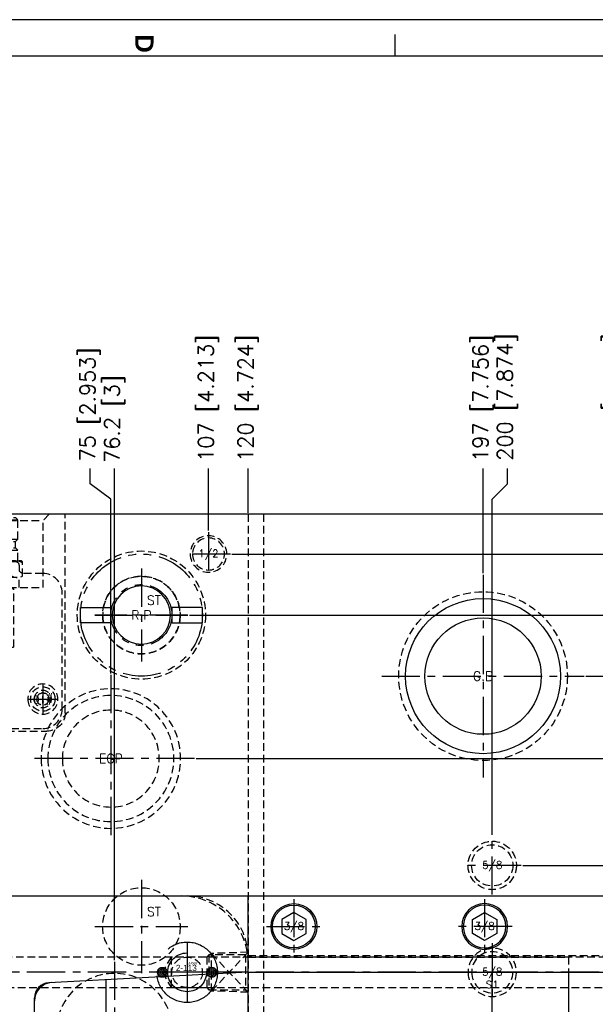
# Model space of a CAD drawing. Extents: x 2651 to 11825, y -3833 to 1075.
# Tile 405 of 656: x 4217 to 4405, y 752 to 1075. Entities that reach past the tile are written whole.
import ezdxf
from ezdxf.enums import TextEntityAlignment as Align

# ---------------------------------------------------------------- set-up
doc = ezdxf.new("R2010")
doc.units = 0
doc.header["$LTSCALE"] = 10
for name, pattern in [('CENTER', [2, 1.25, -0.25, 0.25, -0.25]), ('CNSCEN', [17, 15, -1, 0, -1]), ('CNSHID', [4, 3, -1]), ('HIDDEN', [0.375, 0.25, -0.125]), ('PHANTOM', [2.5, 1.25, -0.25, 0.25, -0.25, 0.25, -0.25])]:
    doc.linetypes.add(name, pattern=pattern)
doc.layers.get('0').update_dxf_attribs({"linetype": 'CONTINUOUS'})
doc.layers.get('Defpoints').update_dxf_attribs({"linetype": 'CONTINUOUS'})
for name, color, linetype in [('9', 3, 'CONTINUOUS'), ('BOX', 4, 'CONTINUOUS'), ('CEN', 1, 'CENTER'), ('COOL', 150, 'HIDDEN'), ('DIM', 3, 'CONTINUOUS'), ('DIVIDE', 5, 'PHANTOM'), ('HIDDEN', 6, 'HIDDEN'), ('PART', 7, 'CONTINUOUS'), ('TEXT', 4, 'CONTINUOUS'), ('WL1-HL', 4, 'CNSHID'), ('WOR1-CL', 1, 'CNSCEN'), ('WOR1-DL', 7, 'CONTINUOUS')]:
    doc.layers.add(name, color=color, linetype=linetype)
doc.styles.add('china', font='txt')
doc.styles.get("Standard").update_dxf_attribs({"font": 'romans.shx'})
doc.dimstyles.new('MM& INCH5', dxfattribs={"dimtxt": 5, "dimasz": 2.5, "dimexe": 1, "dimexo": 0.5, "dimtad": 0, "dimrnd": 1.38778e-17, "dimzin": 9, "dimdsep": 46, "dimtxsty": 'Standard', "dimblk": 'CLOSED', "dimcen": 0, "dimclrd": 3, "dimclre": 3, "dimclrt": 3, "dimazin": 2, "dimtfac": 0.75, "dimtofl": 0, "dimtmove": 0, "dimatfit": 3, "dimfxl": 0, "dimtolj": 1, "dimarcsym": 0})

# ---------------------------------------------------------------- blocks, each defined once
blk = doc.blocks.new('*U1', base_point=(705.47, 989.04))
for p, q in [((705.47, 993.66), (701.47, 991.35)), ((709.47, 991.35), (705.47, 993.66)), ((701.47, 991.35), (701.47, 986.73)), ((709.47, 986.73), (709.47, 991.35)), ((701.47, 986.73), (705.47, 984.42)), ((705.47, 984.42), (709.47, 986.73))]:
    blk.add_line(p, q)
for radius in [7.5, 7]:
    blk.add_circle((705.47, 989.04), radius)
at = {"layer": 'CEN'}
for p, q in [((705.47, 998.04), (705.47, 980.04)), ((696.47, 989.04), (714.47, 989.04))]:
    blk.add_line(p, q, dxfattribs=at)
blk = doc.blocks.new('*X15')
at = {"color": 0}
for p, q in [((823.25, 392.63), (825.03, 394.41)), ((823.36, 392.02), (823.96, 392.62)), ((823.6, 393.68), (823.98, 394.05)), ((823.6, 391.56), (824.66, 392.62)), ((823.95, 391.2), (825.37, 392.62)), ((823.96, 392.62), (825.64, 394.3)), ((824.41, 390.95), (826.08, 392.62)), ((824.66, 392.62), (826.1, 394.06)), ((825, 390.84), (826.78, 392.62)), ((825.37, 392.62), (826.46, 393.71)), ((825.97, 391.1), (826.56, 391.69)), ((826.08, 392.62), (826.71, 393.25)), ((826.78, 392.62), (826.82, 392.66)), ((841.12, 392.82), (842.7, 394.39)), ((841.17, 392.16), (841.63, 392.62)), ((841.39, 391.67), (842.34, 392.62)), ((841.63, 392.62), (843.36, 394.35)), ((841.71, 391.29), (843.05, 392.62)), ((842.14, 391), (843.75, 392.62)), ((842.34, 392.62), (843.85, 394.13)), ((842.69, 390.85), (844.46, 392.62)), ((843.05, 392.62), (844.23, 393.81)), ((843.48, 390.93), (844.58, 392.04)), ((843.75, 392.62), (844.51, 393.38)), ((844.46, 392.62), (844.67, 392.83))]:
    blk.add_line(p, q, dxfattribs=at)
blk = doc.blocks.new('113')
at = {"layer": 'WL1-HL'}
for centre, radius in [((90.98, 1693.88), 9.92), ((90.98, 1693.88), 6.35), ((82.88, 1693.88), 1.62), ((99.07, 1693.88), 1.62)]:
    blk.add_circle(centre, radius, dxfattribs=at)
at = {"layer": 'WOR1-CL'}
for p, q in [((90.98, 1703.85), (90.98, 1683.91)), ((100.95, 1693.88), (81.01, 1693.88))]:
    blk.add_line(p, q, dxfattribs=at)
at = {"layer": 'WL1-HL', "xscale": 0.9064739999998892, "yscale": 0.9064739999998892, "zscale": 0.9064739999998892}
blk.add_blockref('*X15', (-664.99, 1337.98), dxfattribs=at)
at = {"layer": '9', "style": 'china'}
blk.add_text('2-113', height=2, dxfattribs=at).set_placement((87.3, 1694.32))
at = {"layer": 'WOR1-DL', "style": 'china', "oblique": 20}
blk.add_text('ARRK', height=0.8, dxfattribs=at).set_placement((91.2, 1696.42))
blk = doc.blocks.new('*U20', base_point=(1834.08, 749.82))
for radius in [7.94, 6.75]:
    blk.add_circle((1834.08, 749.82), radius)
at = {"layer": 'CEN'}
for p, q in [((1834.08, 759.35), (1834.08, 740.3)), ((1824.55, 749.82), (1843.61, 749.82))]:
    blk.add_line(p, q, dxfattribs=at)
blk = doc.blocks.new('*U23', base_point=(2059.08, 1167.82))
at = {"layer": 'CEN'}
for p, q in [((2059.08, 1190.68), (2059.08, 1144.96)), ((2036.22, 1167.82), (2081.94, 1167.82))]:
    blk.add_line(p, q, dxfattribs=at)
at = {"layer": 'HIDDEN'}
blk.add_circle((2059.08, 1167.82), 19.05, dxfattribs=at)
blk = doc.blocks.new('*U19', base_point=(246.84, 642.04))
for radius in [6, 5.25]:
    blk.add_circle((246.84, 642.04), radius)
at = {"layer": 'CEN'}
for p, q in [((246.84, 649.24), (246.84, 634.84)), ((239.64, 642.04), (254.04, 642.04))]:
    blk.add_line(p, q, dxfattribs=at)
blk = doc.blocks.new('*U21', base_point=(1919.08, 1659.82))
at = {"layer": 'CEN'}
for p, q in [((1919.08, 1675.06), (1919.08, 1644.58)), ((1903.84, 1659.82), (1934.32, 1659.82))]:
    blk.add_line(p, q, dxfattribs=at)
at = {"layer": 'HIDDEN'}
blk.add_circle((1919.08, 1659.82), 12.7, dxfattribs=at)
at = {"layer": 'PART'}
blk.add_circle((1919.08, 1659.82), 9.53, dxfattribs=at)
blk = doc.blocks.new('*U24', base_point=(2059.08, 1617.82))
for radius in [22.85, 20.65, 15.88]:
    blk.add_circle((2059.08, 1617.82), radius)
at = {"layer": 'CEN'}
for p, q in [((2059.08, 1645.24), (2059.08, 1590.4)), ((2031.66, 1617.82), (2086.5, 1617.82))]:
    blk.add_line(p, q, dxfattribs=at)
blk = doc.blocks.new('A$C3FB17615')
at = {"layer": 'CEN'}
for p, q in [((0, 15.24), (0, -15.24)), ((-15.24, 0), (15.24, 0))]:
    blk.add_line(p, q, dxfattribs=at)
at = {"layer": 'HIDDEN', "color": 110}
blk.add_circle((0, 0), 12.7, dxfattribs=at)
at = {"layer": 'TEXT'}
blk.add_text('ST', height=3, dxfattribs=at).set_placement((1.8, 3.36))
blk = doc.blocks.new('A$C56154FA4')
at = {"layer": 'CEN'}
for p, q in [((-25, -29.19), (-25, 0)), ((0, 0), (0, -71)), ((-12.7, -23.9), (-12.7, -33.5)), ((-17.5, -28.7), (-7.9, -28.7)), ((-34.88, -39.48), (-25.29, -29.89)), ((-19.05, -44.6), (-32.76, -44.6)), ((12.7, -55.7), (12.7, -65.3)), ((7.9, -60.5), (17.5, -60.5))]:
    blk.add_line(p, q, dxfattribs=at)
for centre, radius, start, end in [((-26, -29.19), 1, 315, 0), ((-32.76, -41.6), 3, 135, 270)]:
    blk.add_arc(centre, radius, start, end, dxfattribs=at)
at = {"layer": 'HIDDEN'}
for p, q in [((-26, -28.77), (-26, 0)), ((-24, -29.6), (-24, 0)), ((-20.05, -65), (-20.05, 0)), ((20.05, -65), (20.05, 0)), ((3.73, -15.54), (-3.73, -15.54)), ((-5, -16.81), (-5, -18.08)), ((5, -18.08), (5, -16.81)), ((-6.27, -19.35), (-12.7, -19.35)), ((12.7, -19.35), (6.27, -19.35)), ((-19.05, -25.7), (-19.05, -63.8)), ((-3.18, -24.43), (-3.18, -43.48)), ((3.17, -24.43), (-3.18, -24.43)), ((-3.15, -43.48), (-3.15, -24.43)), ((3.15, -43.48), (3.15, -24.43)), ((3.17, -43.48), (3.17, -24.43)), ((19.05, -63.8), (19.05, -25.7)), ((-35.59, -38.77), (-26.29, -29.48)), ((-34.17, -40.19), (-24.29, -30.31)), ((-19.05, -43.6), (-32.76, -43.6)), ((-3.18, -43.48), (3.17, -43.48)), ((-19.05, -45.6), (-32.76, -45.6)), ((-12.7, -70.15), (12.7, -70.15)), ((-14.05, -71), (14.05, -71))]:
    blk.add_line(p, q, dxfattribs=at)
at = {"layer": 'HIDDEN', "extrusion": (0, 0, -1)}
for centre, radius in [((12.7, -28.75), 4.95), ((12.7, -28.75), 2.81), ((12.7, -28.7), 2), ((-12.7, -60.5), 4.95), ((-12.7, -60.5), 2.81), ((-12.7, -60.5), 2)]:
    blk.add_circle(centre, radius, dxfattribs=at)
at = {"layer": 'HIDDEN'}
for centre, radius in [((-12.7, -28.7), 4), ((-12.7, -28.7), 2), ((12.7, -60.5), 4), ((12.7, -60.5), 2)]:
    blk.add_circle(centre, radius, dxfattribs=at)
for centre, radius, start, end in [((-3.73, -16.81), 1.27, 90, 180), ((3.73, -16.81), 1.27, 0, 90), ((-12.7, -25.7), 6.35, 90, 180), ((12.7, -25.7), 6.35, 360, 90), ((-27, -28.77), 1, 315, 0), ((-25, -29.6), 1, 315, 0), ((-32.76, -41.6), 4, 135, 270), ((-32.76, -41.6), 2, 135, 270), ((-12.7, -63.8), 6.35, 180, 270), ((12.7, -63.8), 6.35, 270, 0)]:
    blk.add_arc(centre, radius, start, end, dxfattribs=at)
at = {"layer": 'HIDDEN', "extrusion": (0, 0, -1)}
for centre, radius, start, end in [((6.27, -18.08), 1.27, 180, 270), ((-6.27, -18.08), 1.27, 270, 0), ((14.05, -65), 6, 270, 0), ((-14.05, -65), 6, 180, 270)]:
    blk.add_arc(centre, radius, start, end, dxfattribs=at)
at = {"layer": 'TEXT'}
for p in [(-12.7, -28.7), (12.7, -60.5)]:
    blk.add_text('#10', height=2.5, rotation=180, dxfattribs=at).set_placement(p, align=Align.MIDDLE)
blk = doc.blocks.new('FDSFG')
at = {"color": 4}
blk.add_line((2490.35, 1250.01), (2490.35, 1256.01), dxfattribs=at)
at = {"layer": 'BOX', "color": 3}
for points in [[(1944.35, 1260.01), (1944.35, 120.01), (2764.35, 120.01), (2764.35, 1260.01)], [(1954.35, 1250.01), (1954.35, 130.01), (2754.35, 130.01), (2754.35, 1250.01)]]:
    blk.add_lwpolyline(points, close=True, dxfattribs=at)
at = {"color": 4, "insert": (2424.35, 1256.01), "char_height": 5, "attachment_point": 1, "rotation": 270}
blk.add_mtext_dynamic_manual_height_columns('{\\fArial|b1|i0|c0|p34;\\C6;D}', width=6, gutter_width=12.5, heights=[0], dxfattribs=at)
blk = doc.blocks.new('*D116')
at = {"layer": 'Defpoints', "color": 0}
for p in [(4278.68, 927.64), (4278.68, 906.84), (4171.68, 387.64)]:
    blk.add_point(p, dxfattribs=at)
at = {"layer": 'DIM', "color": 3, "lineweight": -2}
blk.add_line((4278.68, 907.34), (4278.68, 927.64), dxfattribs=at)
at = {"layer": 'DIM', "color": 3, "insert": (4278.68, 950.65), "char_height": 5, "attachment_point": 5, "rotation": 90}
blk.add_mtext('\\A1;107 [4.213]', dxfattribs=at)
blk = doc.blocks.new('_Closed')
at = {"color": 0, "linetype": 'ByBlock', "lineweight": -2}
for p, q in [((-1, 0.17), (0, 0)), ((-1, 0.17), (-1, -0.17)), ((0, 0), (-1, -0.17)), ((0, 0), (-1, 0))]:
    blk.add_line(p, q, dxfattribs=at)
blk = doc.blocks.new('*D117')
at = {"layer": 'Defpoints', "color": 0}
for p in [(4291.68, 927.64), (4291.68, 912.64), (4171.68, 387.64)]:
    blk.add_point(p, dxfattribs=at)
at = {"layer": 'DIM', "color": 3, "lineweight": -2}
blk.add_line((4291.68, 913.14), (4291.68, 927.64), dxfattribs=at)
at = {"layer": 'DIM', "color": 3, "insert": (4291.68, 950.65), "char_height": 5, "attachment_point": 5, "rotation": 90}
blk.add_mtext('\\A1;120 [4.724]', dxfattribs=at)
blk = doc.blocks.new('*D118')
at = {"layer": 'Defpoints', "color": 0}
for p in [(4368.68, 927.64), (4368.68, 892.82), (4171.68, 387.64)]:
    blk.add_point(p, dxfattribs=at)
at = {"layer": 'DIM', "color": 3, "lineweight": -2}
blk.add_line((4368.68, 893.32), (4368.68, 927.64), dxfattribs=at)
at = {"layer": 'DIM', "color": 3, "insert": (4368.68, 950.65), "char_height": 5, "attachment_point": 5, "rotation": 90}
blk.add_mtext('\\A1;197 [7.756]', dxfattribs=at)
blk = doc.blocks.new('*D119')
at = {"layer": 'Defpoints', "color": 0}
for p in [(4376.68, 927.64), (4371.68, 807.17), (4171.68, 387.64)]:
    blk.add_point(p, dxfattribs=at)
at = {"layer": 'DIM', "color": 3, "lineweight": -2}
for p, q in [((4376.68, 922.64), (4376.68, 927.64)), ((4371.68, 917.64), (4376.68, 922.64)), ((4371.68, 807.67), (4371.68, 917.64))]:
    blk.add_line(p, q, dxfattribs=at)
at = {"layer": 'DIM', "color": 3, "insert": (4376.68, 951.01), "char_height": 5, "attachment_point": 5, "rotation": 90}
blk.add_mtext('\\A1;200 [7.874]', dxfattribs=at)
blk = doc.blocks.new('*D120')
at = {"layer": 'Defpoints', "color": 0}
for p in [(4411.68, 927.64), (4411.68, 912.64), (4171.68, 387.64)]:
    blk.add_point(p, dxfattribs=at)
at = {"layer": 'DIM', "color": 3, "lineweight": -2}
blk.add_line((4411.68, 913.14), (4411.68, 927.64), dxfattribs=at)
at = {"layer": 'DIM', "color": 3, "insert": (4411.68, 951.01), "char_height": 5, "attachment_point": 5, "rotation": 90}
blk.add_mtext('\\A1;240 [9.449]', dxfattribs=at)
blk = doc.blocks.new('*D121')
at = {"layer": 'Defpoints', "color": 0}
for p in [(4446.68, 927.64), (4446.68, 910.64), (4171.68, 387.64)]:
    blk.add_point(p, dxfattribs=at)
at = {"layer": 'DIM', "color": 3, "lineweight": -2}
blk.add_line((4446.68, 911.14), (4446.68, 927.64), dxfattribs=at)
at = {"layer": 'DIM', "color": 3, "insert": (4446.68, 953.39), "char_height": 5, "attachment_point": 5, "rotation": 90}
blk.add_mtext('\\A1;275 [10.827]', dxfattribs=at)
blk = doc.blocks.new('*D158')
at = {"layer": 'Defpoints', "color": 0}
for p in [(4247.88, 927.64), (4247.88, 766.1), (4171.68, 387.64)]:
    blk.add_point(p, dxfattribs=at)
at = {"layer": 'DIM', "color": 3, "lineweight": -2}
blk.add_line((4247.88, 766.6), (4247.88, 927.64), dxfattribs=at)
at = {"layer": 'DIM', "color": 3, "insert": (4247.88, 943.86), "char_height": 5, "attachment_point": 5, "rotation": 90}
blk.add_mtext('\\A1;76.2 [3]', dxfattribs=at)
blk = doc.blocks.new('*D159')
at = {"layer": 'Defpoints', "color": 0}
for p in [(4239.88, 927.64), (4246.68, 860.06), (4171.68, 387.64)]:
    blk.add_point(p, dxfattribs=at)
at = {"layer": 'DIM', "color": 3, "lineweight": -2}
for p, q in [((4239.88, 922.64), (4239.88, 927.64)), ((4246.68, 917.64), (4239.88, 922.64)), ((4246.68, 860.56), (4246.68, 917.64))]:
    blk.add_line(p, q, dxfattribs=at)
at = {"layer": 'DIM', "color": 3, "insert": (4239.88, 948.62), "char_height": 5, "attachment_point": 5, "rotation": 90}
blk.add_mtext('\\A1;75 [2.953]', dxfattribs=at)
blk = doc.blocks.new('*D160')
at = {"layer": 'Defpoints', "color": 0}
for p in [(4381.21, 797.64), (4473.32, 797.64), (4171.68, 387.64)]:
    blk.add_point(p, dxfattribs=at)
at = {"layer": 'DIM', "color": 3, "lineweight": -2}
blk.add_line((4381.71, 797.64), (4473.32, 797.64), dxfattribs=at)
at = {"layer": 'DIM', "color": 3, "insert": (4499.07, 797.64), "char_height": 5, "attachment_point": 5}
blk.add_mtext('\\A1;410 [16.142]', dxfattribs=at)
blk = doc.blocks.new('*D161')
at = {"layer": 'Defpoints', "color": 0}
for p in [(4274.1, 832.64), (4473.32, 832.64), (4171.68, 387.64)]:
    blk.add_point(p, dxfattribs=at)
at = {"layer": 'DIM', "color": 3, "lineweight": -2}
blk.add_line((4274.6, 832.64), (4473.32, 832.64), dxfattribs=at)
at = {"layer": 'DIM', "color": 3, "insert": (4496.68, 832.64), "char_height": 5, "attachment_point": 5}
blk.add_mtext('\\A1;445 [17.52]', dxfattribs=at)
blk = doc.blocks.new('*D162')
at = {"layer": 'Defpoints', "color": 0}
for p in [(4271.92, 879.64), (4485.53, 879.64), (4171.68, 387.64)]:
    blk.add_point(p, dxfattribs=at)
at = {"layer": 'DIM', "color": 3, "lineweight": -2}
blk.add_line((4272.42, 879.64), (4485.53, 879.64), dxfattribs=at)
at = {"layer": 'DIM', "color": 3, "insert": (4508.89, 879.64), "char_height": 5, "attachment_point": 5}
blk.add_mtext('\\A1;492 [19.37]', dxfattribs=at)
blk = doc.blocks.new('*D163')
at = {"layer": 'Defpoints', "color": 0}
for p in [(4285.88, 899.64), (4485.53, 899.64), (4171.68, 387.64)]:
    blk.add_point(p, dxfattribs=at)
at = {"layer": 'DIM', "color": 3, "lineweight": -2}
blk.add_line((4286.38, 899.64), (4485.53, 899.64), dxfattribs=at)
at = {"layer": 'DIM', "color": 3, "insert": (4511.27, 899.64), "char_height": 5, "attachment_point": 5}
blk.add_mtext('\\A1;512 [20.157]', dxfattribs=at)
blk = doc.blocks.new('*D165')
at = {"layer": 'Defpoints', "color": 0}
for p in [(4446.68, 762.64), (4473.32, 762.64), (4171.68, 387.64)]:
    blk.add_point(p, dxfattribs=at)
at = {"layer": 'DIM', "color": 3, "lineweight": -2}
blk.add_line((4447.18, 762.64), (4473.32, 762.64), dxfattribs=at)
at = {"layer": 'DIM', "color": 3, "insert": (4499.07, 762.64), "char_height": 5, "attachment_point": 5}
blk.add_mtext('\\A1;375 [14.764]', dxfattribs=at)
blk = doc.blocks.new('*D190')
at = {"layer": 'Defpoints', "color": 0}
for p in [(4401.86, 859.64), (4485.53, 859.64), (4171.68, 387.64)]:
    blk.add_point(p, dxfattribs=at)
at = {"layer": 'DIM', "color": 3, "lineweight": -2}
blk.add_line((4402.36, 859.64), (4485.53, 859.64), dxfattribs=at)
at = {"layer": 'DIM', "color": 3, "insert": (4511.27, 859.64), "char_height": 5, "attachment_point": 5}
blk.add_mtext('\\A1;472 [18.583]', dxfattribs=at)
blk = doc.blocks.new('*U242', base_point=(1054.35, 2903.29))
for radius in [25.4, 19.05]:
    blk.add_circle((1054.35, 2903.29), radius)
at = {"layer": 'CEN'}
for p, q in [((1054.35, 2936.47), (1054.35, 2870.11)), ((1021.17, 2903.29), (1087.53, 2903.29))]:
    blk.add_line(p, q, dxfattribs=at)
at = {"layer": 'HIDDEN'}
blk.add_circle((1054.35, 2903.29), 27.65, dxfattribs=at)
blk = doc.blocks.new('fghdddd')
at = {"layer": 'COOL'}
for p, q in [((-3460.77, 1229.38), (-3460.77, 1199.38)), ((-3460.77, 1229.38), (-3438.77, 1229.38)), ((-3436.77, 1231.38), (-3438.77, 1229.38)), ((-3438.77, 1229.38), (-3438.77, 1199.38)), ((-3457.04, 1222.63), (-3452.28, 1222.63)), ((-3451.88, 1222.23), (-3452.28, 1222.63)), ((-3451.88, 1222.23), (-3451.88, 1206.52)), ((-3460.77, 1221.54), (-3457.45, 1221.54)), ((-3457.45, 1207.87), (-3457.45, 1220.88)), ((-3451.88, 1221.11), (-3448.53, 1221.11)), ((-3448.53, 1221.11), (-3448.53, 1207.65)), ((-3448.53, 1221.11), (-3447.76, 1220.34)), ((-3447.76, 1220.37), (-3445.67, 1220.37)), ((-3447.76, 1220.34), (-3447.76, 1208.38)), ((-3444.91, 1221.11), (-3445.67, 1220.34)), ((-3445.67, 1220.34), (-3445.67, 1208.38)), ((-3444.91, 1221.11), (-3444.91, 1207.65)), ((-3444.91, 1221.11), (-3438.53, 1221.11)), ((-3438.53, 1221.11), (-3437.77, 1220.34)), ((-3438.53, 1221.11), (-3438.53, 1207.65)), ((-3437.77, 1220.34), (-3437.77, 1208.41)), ((-3456.64, 1218.5), (-3452.67, 1218.5)), ((-3456.64, 1210.25), (-3452.67, 1210.25)), ((-3460.77, 1207.21), (-3457.45, 1207.21)), ((-3457.04, 1206.13), (-3452.28, 1206.13)), ((-3452.28, 1206.13), (-3451.88, 1206.52)), ((-3451.88, 1207.65), (-3448.53, 1207.65)), ((-3448.53, 1207.65), (-3447.79, 1208.38)), ((-3447.79, 1208.38), (-3445.65, 1208.38)), ((-3444.91, 1207.65), (-3445.65, 1208.38)), ((-3444.91, 1207.65), (-3438.53, 1207.65)), ((-3438.53, 1207.65), (-3437.77, 1208.41)), ((-3460.77, 1199.38), (-3438.77, 1199.38)), ((-3436.77, 1197.38), (-3438.77, 1199.38))]:
    blk.add_line(p, q, dxfattribs=at)
at = {"layer": 'COOL', "color": 1, "linetype": 'CENTER'}
blk.add_line((-3436.77, 1214.38), (-3460.77, 1214.38), dxfattribs=at)
at = {"layer": 'COOL'}
for centre, radius, start, end in [((-3453.53, 1220.88), 3.92, 153.6082, 217.3856), ((-3455.97, 1220.56), 3.89, 327.972, 32.028), ((-3446.32, 1214.38), 11.11, 158.2132, 201.7867), ((-3462.99, 1214.38), 11.11, 338.2133, 21.7868), ((-3453.53, 1207.87), 3.92, 142.6141, 206.3915), ((-3455.97, 1208.19), 3.89, 327.972, 32.028)]:
    blk.add_arc(centre, radius, start, end, dxfattribs=at)

msp = doc.modelspace()

# ---------------------------------------------------------------- linework, layer by layer
for p, q in [((4444.684, 912.642), (3898.684, 912.642)), ((4051.684, 787.642), (4291.684, 787.642)), ((4291.684, 587.642), (4291.684, 787.642)), ((4291.684, 787.642), (4446.684, 787.642)), ((4291.684, 762.642), (4226.369, 759.219)), ((4291.684, 762.642), (4446.684, 762.642)), ((4371.684, 612.642), (4371.684, 762.642)), ((4396.684, 762.642), (4396.684, 612.642)), ((4245.176, 749.174), (4245.176, 760.205)), ((4221.631, 748.291), (4221.631, 754.226))]:
    msp.add_line(p, q)
for centre, radius in [((4227.631, 753.277), 6), ((4226.631, 754.226), 5)]:
    msp.add_arc(centre, radius, 93, 180)
at = {"layer": 'COOL'}
msp.add_line((4266.419, 767.642), (4266.419, 757.642), dxfattribs=at)
at = {"layer": 'COOL', "color": 1, "linetype": 'CENTER'}
for p, q in [((4291.684, 762.642), (4063.313, 762.642)), ((4446.684, 762.642), (4263.532, 762.642))]:
    msp.add_line(p, q, dxfattribs=at)
at = {"layer": 'COOL'}
for points in [[(4278.09, 767.642), (4066.2, 767.642), (4063.313, 762.642), (4066.2, 757.642), (4278.09, 757.642)], [(4409.09, 767.642), (4266.419, 767.642), (4263.532, 762.642), (4266.419, 757.642), (4409.09, 757.642)], [(4278.79, 768.342), (4278.09, 767.642), (4278.09, 757.642), (4278.79, 756.942)], [(4290.834, 768.342), (4278.79, 768.342), (4278.79, 756.942), (4290.834, 756.942)], [(4291.684, 769.192), (4279.684, 768.789), (4279.237, 768.342)], [(4291.684, 769.192), (4279.684, 756.495), (4279.684, 768.789), (4291.684, 756.092)], [(4291.684, 769.192), (4290.834, 768.342), (4290.834, 756.942), (4291.684, 756.092)], [(4291.684, 756.092), (4279.684, 756.495), (4279.237, 756.942)]]:
    msp.add_lwpolyline(points, dxfattribs=at)
msp.add_circle((4271.684, 762.642), 5, dxfattribs=at)
at = {"layer": 'DIVIDE'}
for points in [[(4246.684, 882.142), (4246.684, 877.142), (4236.684, 877.142), (4236.684, 882.142)], [(4266.684, 882.142), (4266.684, 877.142), (4276.684, 877.142), (4276.684, 882.142)]]:
    msp.add_lwpolyline(points, close=True, dxfattribs=at)
for radius in [20, 10]:
    msp.add_circle((4256.684, 879.642), radius, dxfattribs=at)
at = {"layer": 'HIDDEN'}
for p, q in [((4291.684, 912.642), (4291.684, -137.358)), ((4296.684, 912.642), (4296.684, -137.358)), ((4291.684, 768.142), (4446.684, 768.142)), ((4291.684, 767.642), (4396.684, 767.642)), ((4396.684, 767.642), (4396.684, 762.642))]:
    msp.add_line(p, q, dxfattribs=at)
msp.add_circle((4256.684, 879.642), 21, dxfattribs=at)
for centre, radius in [((4269.684, 765.642), 22), ((4271.684, 767.642), 20)]:
    msp.add_arc(centre, radius, 0, 90, dxfattribs=at)

# ---------------------------------------------------------------- block references
at = {"layer": 'COOL', "rotation": 90.00045326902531}
msp.add_blockref('fghdddd', (5423.826, 4349.421), dxfattribs=at)
at = {"layer": 'COOL'}
msp.add_blockref('113', (4180.705, -931.238), dxfattribs=at)
at = {"layer": 'HIDDEN', "xscale": -1}
for name, p in [('*U19', (4278.684, 899.642)), ('*U24', (4246.684, 832.642)), ('*U20', (4371.684, 762.642))]:
    msp.add_blockref(name, p, dxfattribs=at)
at = {"layer": 'HIDDEN', "rotation": 180}
msp.add_blockref('*U20', (4371.684, 797.642), dxfattribs=at)
at = {"layer": 'PART', "xscale": 1.2, "yscale": 1.2, "zscale": 1.2}
msp.add_blockref('FDSFG', (1351.462, -437.37), dxfattribs=at)
at = {"layer": 'PART', "xscale": -1}
for name, p in [('*U21', (4256.684, 879.642)), ('*U1', (4369.184, 777.642)), ('*U23', (4247.884, 743.242))]:
    msp.add_blockref(name, p, dxfattribs=at)
at = {"layer": 'PART'}
for name, p in [('*U242', (4368.684, 859.642)), ('*U1', (4306.684, 777.642))]:
    msp.add_blockref(name, p, dxfattribs=at)
at = {"layer": 'TEXT'}
for name, p in [('A$C56154FA4', (4211.684, 912.642)), ('A$C3FB17615', (4256.684, 879.642)), ('A$C3FB17615', (4256.684, 777.642))]:
    msp.add_blockref(name, p, dxfattribs=at)

# ---------------------------------------------------------------- texts
for s, height, p in [('1/2', 2.5, (4278.684, 899.642)), ('R.P', 3, (4256.684, 879.642)), ('G.B', 3, (4368.684, 859.642)), ('EGP', 3, (4246.684, 832.642)), ('5/8', 2.5, (4371.684, 797.642)), ('3/8', 2.5, (4306.684, 777.642)), ('3/8', 2.5, (4369.184, 777.642)), ('5/8', 2.5, (4371.684, 762.642)), ('S1', 2.5, (4371.684, 758.642))]:
    msp.add_text(s, height=height, dxfattribs=at).set_placement(p, align=Align.MIDDLE)

# ---------------------------------------------------------------- dimensions: what is measured, and where the dimension line sits
at = {"layer": 'DIM'}
for feature_location, offset, dtype, picture, middle in [((4446.684, 910.642), (0, 17), 1, '*D121', (4446.684, 953.386)), ((4371.684, 807.17), (5, 120.472), 1, '*D119', (4376.684, 951.005)), ((4411.684, 912.642), (0, 15), 1, '*D120', (4411.684, 951.005)), ((4278.684, 906.842), (0, 20.8), 1, '*D116', (4278.684, 950.648)), ((4291.684, 912.642), (0, 15), 1, '*D117', (4291.684, 950.648)), ((4368.684, 892.822), (0, 34.82), 1, '*D118', (4368.684, 950.648)), ((4246.684, 860.062), (-6.8, 67.58), 1, '*D159', (4239.884, 948.624)), ((4247.884, 766.102), (0, 161.54), 1, '*D158', (4247.884, 943.862)), ((4285.884, 899.642), (199.642, 0), 0, '*D163', (4511.27, 899.642)), ((4271.924, 879.642), (213.602, 0), 0, '*D162', (4508.889, 879.642)), ((4401.864, 859.642), (83.662, 0), 0, '*D190', (4511.27, 859.642)), ((4274.104, 832.642), (199.217, 0), 0, '*D161', (4496.684, 832.642)), ((4381.212, 797.642), (92.109, 0), 0, '*D160', (4499.065, 797.642)), ((4446.684, 762.642), (26.637, 0), 0, '*D165', (4499.065, 762.642))]:
    dim = msp.add_ordinate_dim(feature_location=feature_location, offset=offset, dtype=dtype, origin=(4171.684, 387.642), dimstyle='MM& INCH5', dxfattribs=at)
    dim.commit()
    dim.dimension.update_dxf_attribs({"geometry": picture, "text_midpoint": middle})

doc.saveas('drawing.dxf')
